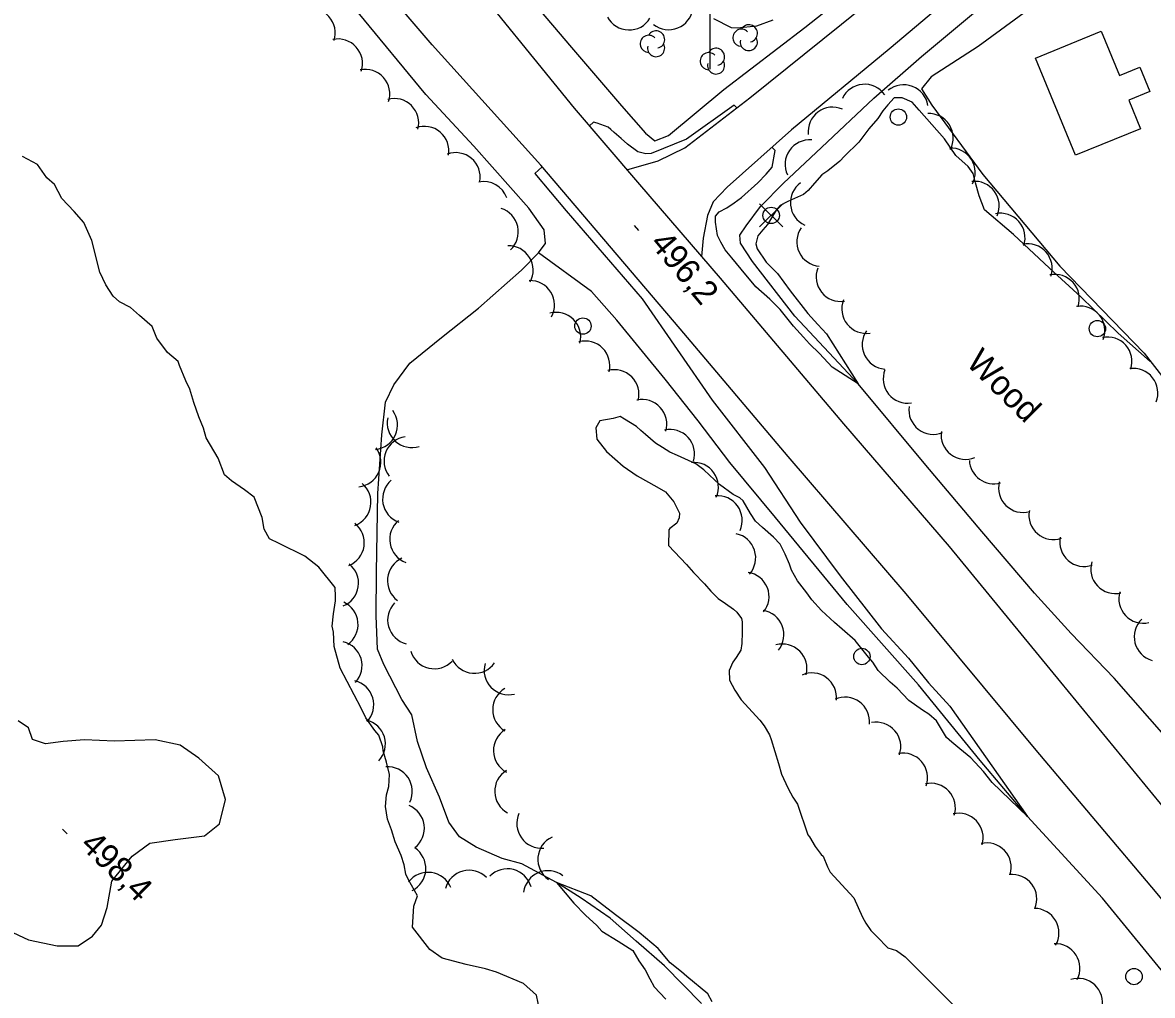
# Model space of a CAD drawing. Extents: x 642515 to 647219, y 6080136 to 6084356.
# Drawn here: x 643716 to 643854.1, y 6081274.9 to 6081393.9 of the extents above; entities that cross this region are included whole.
import ezdxf

# ---------------------------------------------------------------- set-up
doc = ezdxf.new("R2010")
doc.units = 0
for name, color, linetype in [('Level 19', 7, 'Continuous'), ('Level 2', 7, 'Continuous'), ('Level 21', 7, 'Continuous'), ('Level 3', 7, 'Continuous'), ('Level 31', 7, 'Continuous'), ('Level 36', 7, 'Continuous'), ('Level 4', 7, 'Continuous'), ('Level 44', 7, 'Continuous'), ('Level 61', 7, 'Continuous')]:
    doc.layers.add(name, color=color, linetype=linetype)

msp = doc.modelspace()

# ---------------------------------------------------------------- linework, layer by layer
at = {"layer": 'Level 19'}
msp.add_lwpolyline([(643840.57, 6081396.59), (643832.82, 6081390.93), (643827.07, 6081387.21), (643825.88, 6081385.76), (643827.14, 6081383.75), (643833.37, 6081375.28), (643842.8, 6081364.08), (643853.11, 6081353.46), (643858.16, 6081346.92)], dxfattribs=at)
at = {"layer": 'Level 2'}
for points in [[(643800.43, 6081394.35), (643802.63, 6081393.25), (643803.36, 6081393.22), (643805.75, 6081393.45), (643807.74, 6081394.19)], [(643853.9, 6081352.43), (643853.84, 6081352.43), (643849.92, 6081355.87), (643845.4, 6081360.27), (643841.51, 6081363.82), (643837.14, 6081367.95), (643833.6, 6081370.97), (643832.92, 6081372.69), (643832.49, 6081374.27), (643832.21, 6081375.41), (643831.59, 6081376.26), (643830.06, 6081377.6), (643828.68, 6081379.64), (643825.59, 6081383.16), (643824.72, 6081384.15), (643823.52, 6081384.67), (643822.52, 6081384.65), (643821.77, 6081383.8), (643821.14, 6081383.07), (643820.56, 6081382.15), (643819.44, 6081380.87), (643818.23, 6081379.22), (643816.46, 6081377.54), (643815.9, 6081376.9), (643814.42, 6081375.72), (643813.69, 6081375.23), (643812.8, 6081374.21), (643812.02, 6081373.31), (643811.45, 6081372.83), (643809.97, 6081372.17), (643809.46, 6081371.94), (643808.61, 6081371.48), (643808.13, 6081370.93), (643807.55, 6081370), (643807.04, 6081369.17), (643806.48, 6081368.53), (643805.89, 6081367.77), (643805.64, 6081366.79), (643805.8, 6081366.19), (643806.87, 6081364.58), (643808.29, 6081363.19), (643809.84, 6081361.08), (643812, 6081358.29), (643813.21, 6081356.93), (643814.25, 6081355.79), (643818.14, 6081349.68), (643814.95, 6081351.72), (643813.39, 6081353.38), (643812.18, 6081354.59), (643811.45, 6081355.38), (643810.23, 6081356.75), (643808.61, 6081358.77), (643807.32, 6081360.05), (643805.61, 6081361.54), (643803.82, 6081363.71), (643802.68, 6081365.08), (643801.89, 6081366.07), (643801.35, 6081367), (643800.93, 6081367.82), (643800.7, 6081369.45), (643800.69, 6081370.21), (643801.13, 6081370.72), (643802.1, 6081371.23), (643802.99, 6081371.81), (643803.86, 6081372.47), (643805.87, 6081374.25), (643806.88, 6081375.32), (643807.62, 6081376.17), (643807.97, 6081378.2), (643807.6, 6081378.61)], [(643803.29, 6081383.42), (643802.97, 6081383.77), (643797.16, 6081379.61), (643792.83, 6081377.84), (643792.19, 6081377.8), (643791.21, 6081378.05), (643789.94, 6081379.01), (643789.17, 6081379.68), (643788.32, 6081380.43), (643787.89, 6081380.8), (643787.59, 6081381.06), (643786.23, 6081381.58), (643785.78, 6081381.67), (643785.27, 6081381.22)], [(643732.39, 6081355.29), (643731.81, 6081356.7), (643730.27, 6081358.04), (643729.16, 6081359.01), (643727.83, 6081359.73), (643727.06, 6081360.4), (643726.17, 6081361.79), (643725.42, 6081363.34), (643724.43, 6081367.21), (643723.48, 6081369.4), (643722.27, 6081370.76), (643720.79, 6081372.35), (643719.87, 6081374.06), (643718.94, 6081374.88), (643717.78, 6081376.49), (643715.95, 6081377.49)], [(643779.51, 6081376.21), (643778.59, 6081375.41), (643782.43, 6081370.85), (643791.71, 6081360.1), (643800.3, 6081347.7), (643806.67, 6081339.48), (643811.06, 6081332.79), (643815.93, 6081326.2), (643820.98, 6081319.75), (643824.31, 6081316.16), (643826.73, 6081313.14), (643829.33, 6081310.26), (643838.85, 6081296.77), (643834.52, 6081300.94), (643833.46, 6081302.31), (643831.9, 6081303.98), (643830.58, 6081305.05), (643829.57, 6081305.87), (643828.93, 6081306.43), (643827.7, 6081308.48), (643826.76, 6081309.3)], [(643763.65, 6081283.26), (643763.8, 6081285.84), (643764.27, 6081287.08), (643763.14, 6081289.05), (643762.85, 6081289.75), (643762.61, 6081290.86), (643762.25, 6081292.01), (643761.54, 6081293.68), (643761.08, 6081295.14), (643760.58, 6081296.47), (643760.36, 6081298.03), (643760.46, 6081299.44), (643760.75, 6081300.46), (643760.82, 6081301.91), (643760.47, 6081303.42), (643760.06, 6081304.83), (643760.02, 6081305.31), (643759.53, 6081306.73), (643759.04, 6081307.3), (643757.93, 6081308.87), (643757.37, 6081310.04), (643754.79, 6081314.93), (643754.09, 6081317.57), (643753.97, 6081319.33), (643753.84, 6081320.05), (643753.98, 6081321.58), (643754.23, 6081323.17), (643754.24, 6081323.69), (643754.2, 6081324.77), (643752.19, 6081327.29), (643750.49, 6081328.62), (643747.34, 6081330.18), (643746.17, 6081330.74), (643745.53, 6081331.91), (643745.27, 6081333.34), (643744.3, 6081335.84), (643743.12, 6081336.73), (643741.52, 6081337.83), (643740.66, 6081338.57), (643739.88, 6081340.61), (643738.43, 6081343.08), (643738.11, 6081344.27), (643737.53, 6081345.67), (643736.93, 6081347.4), (643736.42, 6081349.05), (643735.95, 6081350.07), (643735.18, 6081351.94), (643734.99, 6081352.41), (643733.71, 6081353.53), (643732.39, 6081355.29)], [(643826.76, 6081309.3), (643826.01, 6081309.81), (643824.32, 6081310.99), (643822.9, 6081312.46), (643822.04, 6081313.2), (643820.58, 6081314.63), (643819.95, 6081315.64), (643819.39, 6081316.28), (643817.76, 6081318.3), (643816.18, 6081319.68), (643815.24, 6081320.5), (643813.66, 6081321.97), (643812.49, 6081323.29), (643811.87, 6081324.14), (643810.73, 6081325.59), (643809.99, 6081326.9), (643809.74, 6081327.65), (643809.22, 6081328.86), (643808.61, 6081330.07), (643807.79, 6081330.93), (643806.43, 6081332.13), (643805.57, 6081332.88), (643804.99, 6081333.84), (643804.08, 6081335.39), (643803.65, 6081335.76), (643802.86, 6081336.15), (643801.17, 6081337.4), (643799.97, 6081338.53), (643799.25, 6081339.16), (643798.31, 6081339.9), (643796.04, 6081340.92), (643795.13, 6081341.34), (643794.2, 6081341.92), (643793.37, 6081342.43), (643792.13, 6081343.51), (643791.57, 6081344), (643791.02, 6081344.48), (643789.55, 6081345.39), (643789.05, 6081345.68), (643788.18, 6081345.46), (643786.56, 6081345.15), (643786.06, 6081344.31), (643786.19, 6081342.92), (643787.38, 6081341.43), (643789.42, 6081339.64), (643791.11, 6081338.46), (643793.53, 6081337.1), (643794.57, 6081336.48), (643795.62, 6081335.27), (643796.28, 6081333.87)], [(643796.28, 6081333.87), (643796.24, 6081333.3), (643795.96, 6081332.64), (643795.12, 6081332.02), (643794.97, 6081331.85), (643794.94, 6081329.92), (643797.14, 6081327.62), (643798.01, 6081326.63), (643799.35, 6081325.23), (643800.14, 6081324.32), (643801.04, 6081323.46), (643801.92, 6081322.83), (643802.89, 6081322.14), (643803.32, 6081321.76), (643803.86, 6081320.99), (643803.96, 6081320.6), (643803.97, 6081319.31), (643803.9, 6081317.94), (643803.8, 6081317.13), (643803.22, 6081316.21), (643802.81, 6081315.66), (643802.36, 6081314.63), (643802.4, 6081313.47), (643803.05, 6081312.22), (643803.85, 6081311.07), (643806.11, 6081308.57), (643806.63, 6081307.88), (643807.31, 6081306.76), (643807.51, 6081306.21), (643808.39, 6081303.26), (643808.76, 6081301.96), (643809, 6081301.45), (643809.57, 6081300.21), (643810.16, 6081299.16), (643810.7, 6081298.31), (643812, 6081294.54), (643812.17, 6081294.31), (643812.86, 6081293.11), (643813.61, 6081292.16), (643813.86, 6081291.93), (643814.39, 6081290.64), (643814.72, 6081289.98), (643817.62, 6081286.84), (643818.66, 6081284.5), (643819.07, 6081283.76), (643819.7, 6081282.84), (643820.43, 6081282.13), (643821.77, 6081280.73), (643822.84, 6081280.4), (643823.89, 6081279.62), (643830.48, 6081273.03)], [(643714.17, 6081282.87), (643716.7, 6081281.71), (643720.19, 6081280.98), (643722.76, 6081280.99), (643724.52, 6081282.15), (643725.63, 6081283.51), (643726.32, 6081285.68), (643726.87, 6081288.88), (643729.39, 6081291.94), (643731.52, 6081293.52), (643734.62, 6081293.97), (643738.23, 6081294.41), (643740.06, 6081295.89), (643740.78, 6081298.87), (643739.94, 6081301.78), (643737.51, 6081303.91), (643735.23, 6081305.52), (643732.19, 6081306.16), (643727.23, 6081305.99), (643723.53, 6081306.15), (643720.94, 6081305.94), (643718.76, 6081305.67), (643717.2, 6081306.21), (643716.7, 6081307.62), (643715.44, 6081308.5)], [(643800.28, 6081274.13), (643799.77, 6081275.1), (643797.17, 6081277.22), (643796.53, 6081277.78), (643795.17, 6081278.9), (643793.68, 6081280.65), (643791.38, 6081282.59), (643788.46, 6081284.77), (643785.45, 6081287.1), (643781.27, 6081288.71), (643783.37, 6081286.2), (643784.8, 6081284.72), (643786.17, 6081283.45), (643786.78, 6081282.76), (643788.79, 6081281.53), (643790.6, 6081280.4), (643791.33, 6081279.16), (643792.08, 6081278.04), (643792.68, 6081276.92), (643793.19, 6081275.95), (643794.62, 6081274.47)], [(643779.43, 6081272.01), (643778.82, 6081274.95), (643777.2, 6081276.37), (643773.9, 6081277.75), (643772.59, 6081278.15), (643770.22, 6081278.71), (643767.28, 6081279.48), (643765.76, 6081280.51), (643763.65, 6081283.26)]]:
    msp.add_lwpolyline(points, dxfattribs=at)
at = {"layer": 'Level 21'}
for points in [[(643710.85, 6081468.38), (643723.53, 6081454.33), (643735.64, 6081439.72), (643751.35, 6081422.26), (643769.04, 6081401.11), (643783.4, 6081383.39), (643791.16, 6081374.34), (643799, 6081365.25), (643801.26, 6081362.62), (643816.34, 6081344.81), (643829.27, 6081329.79), (643842.86, 6081313.21), (643858.8, 6081293.83), (643873.57, 6081275.61), (643891.18, 6081254.68), (643904.82, 6081238.06), (643913.54, 6081227.71), (643921.7, 6081218.45), (643932.14, 6081205.69), (643940.43, 6081196.24), (643952.1, 6081182.86)], [(643941.23, 6081185.04), (643937.99, 6081188.72), (643935.24, 6081191.85), (643921.32, 6081207.73), (643908.39, 6081222.89), (643894.66, 6081238.61), (643880.31, 6081256.38), (643868.21, 6081271.13), (643854.47, 6081287.61), (643839.92, 6081304.88), (643823.99, 6081324.03), (643809.59, 6081340.79), (643796.38, 6081356.43), (643779.35, 6081376.41), (643766.07, 6081391.13), (643750.34, 6081409.52), (643735.98, 6081426.55), (643717.32, 6081448.93), (643710.57, 6081456.98)], [(643789.86, 6081375.85), (643793.69, 6081376.94), (643796.96, 6081378.53), (643804.88, 6081384.65), (643816.11, 6081393.68), (643824.96, 6081400.86)], [(643830.7, 6081398.02), (643821.93, 6081390.59), (643809.99, 6081380.75), (643802.13, 6081373.75), (643800.4, 6081371.94), (643799.71, 6081370.29), (643799.17, 6081367.52), (643799, 6081365.25)]]:
    msp.add_lwpolyline(points, dxfattribs=at)
at = {"layer": 'Level 3'}
for p, q in [((643790.76, 6081369.04), (643791.27, 6081368.42)), ((643720.85, 6081295.23), (643721.42, 6081294.67))]:
    msp.add_line(p, q, dxfattribs=at)
at = {"layer": 'Level 31'}
msp.add_lwpolyline([(643844.71, 6081377.64), (643839.82, 6081389.52), (643847.86, 6081392.83), (643850.1, 6081387.4), (643852.58, 6081388.42), (643853.8, 6081385.44), (643851.21, 6081384.37), (643852.66, 6081380.85), (643844.71, 6081377.64)], dxfattribs=at)
at = {"layer": 'Level 36'}
for p, q in [((643808.91, 6081368.87), (643806.09, 6081371.69)), ((643806.09, 6081368.87), (643808.91, 6081371.69))]:
    msp.add_line(p, q, dxfattribs=at)
for centre in [(643823.05, 6081382.31), (643807.5, 6081370.28), (643784.49, 6081356.75), (643847.38, 6081356.44), (643818.59, 6081316.35), (643851.86, 6081277.22)]:
    msp.add_circle(centre, 1, dxfattribs=at)
at = {"layer": 'Level 4'}
for points in [[(643731.17, 6081452.77), (643732.1, 6081450.22), (643735.94, 6081445.12), (643741.5, 6081438.96), (643747.28, 6081433.67), (643754.11, 6081425.42), (643760.86, 6081416.41), (643767.64, 6081408.2), (643772.72, 6081403.31), (643776.8, 6081398.22), (643783.08, 6081390.83), (643789.19, 6081383.67), (643792.15, 6081380.32), (643793.29, 6081379.39), (643794.94, 6081380.06), (643801.73, 6081385.67), (643811.61, 6081393.25), (643819.14, 6081399.26), (643823.74, 6081402.6)], [(643799, 6081273.94), (643794.47, 6081278.51), (643791, 6081281.55), (643787.8, 6081284.35), (643784.29, 6081286.82), (643781.27, 6081288.71), (643777.01, 6081291.01), (643774.63, 6081291.66), (643771.44, 6081293.02), (643769.39, 6081294.29), (643768.1, 6081296.1), (643766.93, 6081299.16), (643765.37, 6081302.72), (643764.27, 6081305.95), (643763.57, 6081309.2), (643762.36, 6081311.1), (643760.14, 6081315.38), (643759.37, 6081317.26), (643759.22, 6081321.32), (643759.23, 6081326.67), (643759.4, 6081336.27), (643759.89, 6081343.47), (643760.35, 6081347.45), (643761.38, 6081349.57), (643763.34, 6081352.23), (643767.2, 6081355.35), (643771.71, 6081358.95), (643776.96, 6081363.57), (643779.05, 6081365.71), (643779.15, 6081365.81), (643779.92, 6081366.86), (643779.73, 6081368.54), (643777.87, 6081371.16), (643771.16, 6081378.76), (643765.27, 6081385.06), (643757, 6081395.1)], [(643855.85, 6081306.39), (643849.45, 6081313.72), (643844.19, 6081319.16), (643839.69, 6081324.09), (643833.24, 6081331.62), (643826.39, 6081339.73), (643818.14, 6081349.68), (643810.39, 6081357.97), (643805.21, 6081364.63), (643803.77, 6081366.87), (643803.66, 6081367.87), (643804.43, 6081369), (643806.21, 6081371.38), (643809, 6081374.22), (643813.66, 6081378.59), (643820.06, 6081384.61), (643825.88, 6081389.7), (643832.25, 6081395)], [(643856.63, 6081276.25), (643848, 6081286.81), (643838.85, 6081296.77), (643833.05, 6081303.65), (643825.52, 6081312.87), (643816.78, 6081322.7), (643808.03, 6081333.36), (643802.43, 6081340.06), (643798.59, 6081345.15), (643794.55, 6081350.27), (643788.64, 6081357.47), (643785.55, 6081361), (643779.05, 6081365.71)]]:
    msp.add_lwpolyline(points, dxfattribs=at)
at = {"layer": 'Level 44'}
for centre, radius, start, end in [((643751.2, 6081392.59), 3, 341.8749, 101.8529), ((643794.97, 6081395.99), 3, 231.8627, 351.8407), ((643790.13, 6081395.96), 3, 208.2551, 328.233), ((643793.43, 6081391.79), 1.05, 282.2692, 149.7263), ((643803.87, 6081392.01), 1.05, 44.1154, 269.804), ((643804.77, 6081392.54), 1.05, 282.2692, 149.7263), ((643754.54, 6081388.86), 3, 341.8749, 101.8529), ((643792.53, 6081391.26), 1.05, 44.1154, 269.804), ((643804.77, 6081391.49), 1.05, 166.9369, 29.6212), ((643793.43, 6081390.74), 1.05, 166.9369, 29.6212), ((643799.86, 6081389.14), 1.05, 44.1154, 269.804), ((643800.76, 6081389.67), 1.05, 282.2692, 149.7263), ((643800.76, 6081388.62), 1.05, 166.9369, 29.6212), ((643757.87, 6081385.14), 3, 341.8749, 101.8529), ((643818.92, 6081383.32), 3, 34.9485, 154.9264), ((643823.7, 6081383.25), 3, 9.0556, 129.0336), ((643761.41, 6081381.58), 3, 345.191, 105.169), ((643815.02, 6081380.52), 3, 66.7499, 186.7279), ((643826.76, 6081379.74), 3, 332.3939, 92.3718), ((643765.1, 6081378.17), 3, 349.9789, 109.9569), ((643812.2, 6081376.52), 3, 85.1653, 205.1432), ((643768.93, 6081374.96), 3, 349.9789, 109.9569), ((643829.44, 6081375.52), 3, 332.3939, 92.3718), ((643772.37, 6081371.41), 3, 20.0931, 101.8866), ((643812.85, 6081371.84), 3, 125.5489, 245.5268), ((643832.38, 6081371.45), 3, 336.2708, 96.2487), ((643773.59, 6081368.27), 3, 312.609, 72.587), ((643835.54, 6081367.55), 3, 341.6625, 101.6404), ((643813.64, 6081367.05), 3, 145.0978, 265.0758), ((643775.4, 6081363.58), 3, 331.5645, 91.5424), ((643838.86, 6081363.81), 3, 341.6324, 101.6103), ((643816, 6081362.76), 3, 158.77, 278.748), ((643778.01, 6081359.32), 3, 331.5645, 91.5424), ((643842.18, 6081360.07), 3, 341.6324, 101.6103), ((643819.13, 6081358.86), 3, 158.77, 278.748), ((643781.22, 6081355.43), 3, 345.4177, 105.3957), ((643845.31, 6081356.19), 3, 338.8642, 98.8421), ((643821.63, 6081354.48), 3, 145.2482, 265.2261), ((643848.62, 6081352.42), 3, 341.9018, 101.8798), ((643784.78, 6081351.92), 3, 345.4177, 105.3957), ((643788.34, 6081348.41), 3, 345.4177, 105.3957), ((643824.2, 6081350.32), 3, 158.7565, 278.7344), ((643851.78, 6081348.58), 3, 338.3262, 98.3041), ((643791.74, 6081344.77), 3, 342.8727, 102.8507), ((643758.82, 6081344.66), 3, 275.9171, 35.8951), ((643827.33, 6081346.51), 3, 172.2369, 292.2149), ((643763.56, 6081344.9), 3, 167.7621, 287.7401), ((643763.17, 6081340.25), 3, 98.0517, 218.0297), ((643795.14, 6081341.1), 3, 342.8727, 102.8507), ((643831.28, 6081343.45), 3, 172.2369, 292.2149), ((643756.78, 6081340.1), 3, 275.9171, 35.8951), ((643834.73, 6081340.47), 3, 182.7506, 285.4898), ((643798.05, 6081337.08), 3, 335.5976, 95.5755), ((643755.57, 6081335.2), 3, 290.4161, 50.3941), ((643762.99, 6081335.6), 3, 130.0627, 250.0407), ((643838.3, 6081336.96), 3, 165.5119, 285.4898), ((643800.96, 6081333.01), 3, 335.5976, 95.5755), ((643842.01, 6081333.64), 3, 169.0496, 289.0275), ((643754.75, 6081330.26), 3, 291.9425, 51.9205), ((643763.86, 6081330.68), 3, 130.0627, 250.0407), ((643802.61, 6081328.42), 3, 317.9533, 77.9313), ((643845.78, 6081330.36), 3, 169.0496, 289.0275), ((643763.58, 6081325.63), 3, 113.9058, 233.8838), ((643849.57, 6081327.05), 3, 163.4095, 283.3875), ((643754.05, 6081325.31), 3, 291.9425, 51.9205), ((643804.24, 6081323.67), 3, 321.3156, 81.2936), ((643853, 6081323.42), 3, 163.4095, 283.3875), ((643753.99, 6081320.27), 3, 305.4191, 65.397), ((643763.61, 6081320.82), 3, 135.819, 255.7969), ((643806.06, 6081319.01), 3, 321.3156, 81.2936), ((643854.89, 6081318.76), 3, 134.1453, 254.1232), ((643754.49, 6081315.24), 3, 316.5727, 76.5506), ((643766.32, 6081317.85), 3, 196.6208, 316.5987), ((643808.88, 6081314.87), 3, 345.4473, 105.4253), ((643771.23, 6081317.29), 3, 205.2323, 325.2103), ((643775.4, 6081314.67), 3, 164.0765, 284.0545), ((643812.49, 6081311.34), 3, 353.8319, 113.8098), ((643755.91, 6081310.45), 3, 316.5727, 76.5506), ((643776.45, 6081309.85), 3, 120.0213, 239.9993), ((643816.52, 6081308.39), 3, 353.8319, 113.8098), ((643757.34, 6081305.66), 3, 316.5727, 76.5506), ((643776.55, 6081304.86), 3, 121.7591, 241.737), ((643820.35, 6081305.32), 3, 340.8516, 100.8295), ((643823.62, 6081301.54), 3, 340.8516, 100.8295), ((643760.62, 6081299.86), 3, 334.1392, 94.1172), ((643776.7, 6081299.86), 3, 121.7591, 241.737), ((643827.02, 6081297.85), 3, 342.8453, 102.8232), ((643762.1, 6081295.35), 3, 308.018, 67.9959), ((643779.4, 6081295.92), 3, 155.8817, 275.8597), ((643830.43, 6081294.19), 3, 343.3625, 103.3404), ((643781.98, 6081291.55), 3, 115.1338, 235.1118), ((643833.86, 6081290.56), 3, 343.3625, 103.3404), ((643762.28, 6081290.44), 3, 296.6843, 56.6622), ((643765.55, 6081286.96), 3, 22.2378, 142.2157), ((643770.57, 6081287.22), 3, 45.119, 165.0969), ((643775.25, 6081287.39), 3, 15.6652, 135.6431), ((643780.21, 6081287.16), 3, 52.6859, 172.6638), ((643836.98, 6081286.7), 3, 337.1657, 97.1436), ((643839.68, 6081282.55), 3, 329.6914, 89.6693), ((643842.25, 6081278.24), 3, 332.5503, 92.5283), ((643845.02, 6081274), 3, 347.3625, 107.3405)]:
    msp.add_arc(centre, radius, start, end, dxfattribs=at)
at = {"layer": 'Level 61'}
msp.add_line((643800, 6081412.16), (643800, 6081388.16), dxfattribs=at)

# ---------------------------------------------------------------- texts
at = {"layer": 'Level 3'}
for s, rotation, p in [('496,2', 309.9033, (643792.57, 6081366.81)), ('498,4', 315.59, (643722.88, 6081293.18))]:
    msp.add_text(s, height=3, rotation=rotation, dxfattribs=at).set_placement(p)
at = {"layer": 'Level 44'}
msp.add_text('Wood', height=3, rotation=315.1749, dxfattribs=at).set_placement((643831.2, 6081352.13))

doc.saveas('drawing.dxf')
